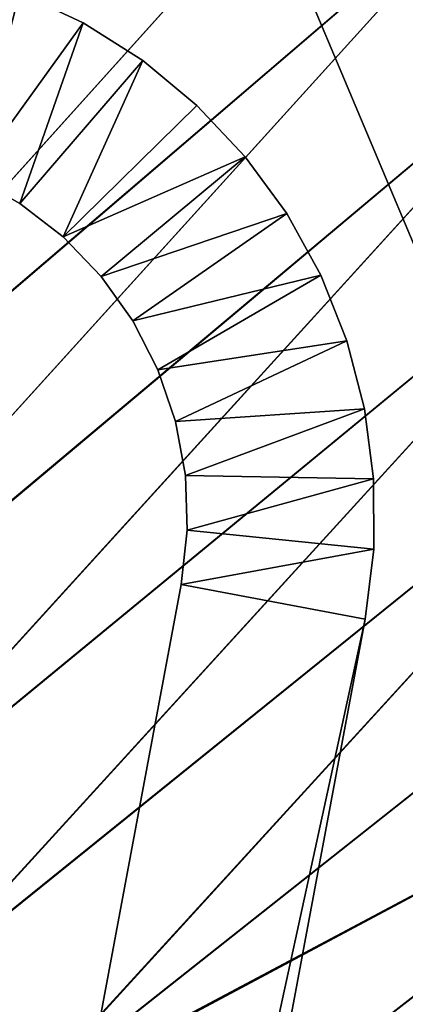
# Model space of a CAD drawing. Header units: metres. Extents: x -1 to 1402, y -1402 to 1.
# Tile 428 of 436: x 1257 to 1298, y -165 to -60. Entities that reach past the tile are written whole.
import ezdxf

# ---------------------------------------------------------------- set-up
doc = ezdxf.new("R2010")
doc.units = ezdxf.units.M

msp = doc.modelspace()

# ---------------------------------------------------------------- linework, layer by layer
at = {"layer": 'None'}
for points in [[(1299.504272, -84.65036, -80), (1318.798218, -51.621548, -80), (1288.090576, -57.483318, -80)], [(1299.504272, -84.65036, -620), (1288.090576, -57.483318, -620), (1318.798218, -51.621548, -620)], [(1299.504272, -84.65036, -616.5), (1318.798218, -51.621548, -616.5), (1288.090576, -57.483318, -616.5)], [(1299.504272, -84.65036, -83.5), (1288.090576, -57.483318, -83.5), (1320.364502, -55.283253, -83.5)], [(1288.090576, -57.483318, -83.5), (1299.504272, -84.65036, -83.5), (1288.090576, -57.483318, -80)], [(1299.504272, -84.65036, -83.5), (1299.504272, -84.65036, -80), (1288.090576, -57.483318, -80)], [(1288.090576, -57.483318, -620), (1299.504272, -84.65036, -620), (1288.090576, -57.483318, -616.5)], [(1299.504272, -84.65036, -620), (1299.504272, -84.65036, -616.5), (1288.090576, -57.483318, -616.5)]]:
    msp.add_3dface(points, dxfattribs=at)
at = {"layer": 'None0'}
for points in [[(1097.263306, -57.770134), (1112.330688, -64.937813), (1290.58252, -7.263255)], [(1112.746704, -64.280266, -3), (1097.66333, -57.101841, -3), (1290.58313, -7.263255, -3)], [(1112.330688, -64.937813), (1127.141602, -72.621475), (1290.58252, -7.263255)], [(1290.58313, -7.263255, -3), (1127.573364, -71.975037, -3), (1112.746704, -64.280266, -3)], [(1290.58252, -7.263255), (1127.141602, -72.621475), (1141.674805, -80.81839)], [(1142.121826, -80.183357, -3), (1127.573364, -71.975037, -3), (1290.58313, -7.263255, -3)], [(1141.674805, -80.81839), (1155.908936, -89.524254), (1290.58252, -7.263255)], [(1156.371094, -88.90094, -3), (1142.121826, -80.183357, -3), (1290.58313, -7.263255, -3)], [(1155.908936, -89.524254), (1169.822754, -98.733185), (1290.58252, -7.263255)], [(1290.58313, -7.263255, -3), (1170.299805, -98.121864, -3), (1156.371094, -88.90094, -3)], [(1290.58252, -7.263255), (1169.822754, -98.733185), (1183.39563, -108.437645)], [(1183.887207, -107.838615, -3), (1170.299805, -98.121864, -3), (1290.58313, -7.263255, -3)], [(1183.39563, -108.437645), (1196.6073, -118.628517), (1290.58252, -7.263255)], [(1197.113159, -118.04203, -3), (1183.887207, -107.838615, -3), (1290.58313, -7.263255, -3)], [(1196.6073, -118.628517), (1209.437866, -129.294922), (1290.58252, -7.263255)], [(1290.58313, -7.263255, -3), (1209.957886, -128.721237, -3), (1197.113159, -118.04203, -3)], [(1209.437866, -129.294922), (1302.207397, -26.284351), (1290.58252, -7.263255)], [(1302.207397, -26.284334, -3), (1209.957886, -128.721237, -3), (1290.58313, -7.263255, -3)], [(1309.933228, -43.234287), (1302.207397, -26.284351), (1209.437866, -129.294922)], [(1302.207397, -26.284334, -3), (1309.933105, -43.234257, -3), (1209.957886, -128.721237, -3)], [(1221.869019, -140.424728), (1309.933228, -43.234287), (1209.437866, -129.294922)], [(1309.933105, -43.234257, -3), (1222.40271, -139.86412, -3), (1209.957886, -128.721237, -3)], [(1317.328613, -60.330975), (1309.933228, -43.234287), (1221.869019, -140.424728)], [(1309.933105, -43.234257, -3), (1317.328491, -60.330929, -3), (1222.40271, -139.86412, -3)], [(1233.882446, -152.003723), (1317.328613, -60.330975), (1221.869019, -140.424728)], [(1317.328491, -60.330929, -3), (1234.429688, -151.456421, -3), (1222.40271, -139.86412, -3)], [(1324.390747, -77.56797), (1317.328613, -60.330975), (1233.882446, -152.003723)], [(1317.328491, -60.330929, -3), (1324.390747, -77.567909, -3), (1234.429688, -151.456421, -3)], [(1245.461914, -164.016968), (1324.390747, -77.56797), (1233.882446, -152.003723)], [(1324.390747, -77.567909, -3), (1246.022583, -163.483215, -3), (1234.429688, -151.456421, -3)], [(1331.117065, -94.938782), (1324.390747, -77.56797), (1245.461914, -164.016968)], [(1324.390747, -77.567909, -3), (1331.117065, -94.938705, -3), (1246.022583, -163.483215, -3)], [(1256.592285, -176.447891), (1331.117065, -94.938782), (1245.461914, -164.016968)], [(1331.117065, -94.938705, -3), (1257.166016, -175.927948, -3), (1246.022583, -163.483215, -3)], [(1256.592285, -176.447891), (1337.505005, -112.436867), (1331.117065, -94.938782)], [(1331.117065, -94.938705, -3), (1337.505005, -112.436768, -3), (1257.166016, -175.927948, -3)], [(1343.552124, -130.055634), (1337.505005, -112.436867), (1256.592285, -176.447891)], [(1337.505005, -112.436768, -3), (1343.552002, -130.055511, -3), (1257.166016, -175.927948, -3)], [(1267.259277, -189.278366), (1343.552124, -130.055634), (1256.592285, -176.447891)], [(1257.166016, -175.927948, -3), (1343.552002, -130.055511, -3), (1267.845703, -188.772476, -3)], [(1349.256104, -147.788437), (1343.552124, -130.055634), (1267.259277, -189.278366)], [(1343.552002, -130.055511, -3), (1349.256104, -147.7883, -3), (1267.845703, -188.772476, -3)], [(1277.450562, -202.489853), (1349.256104, -147.788437), (1267.259277, -189.278366)], [(1267.845703, -188.772476, -3), (1349.256104, -147.7883, -3), (1278.049561, -201.998276, -3)], [(1354.61499, -165.628601), (1349.256104, -147.788437), (1277.450562, -202.489853)], [(1349.256104, -147.7883, -3), (1354.614868, -165.628448, -3), (1278.049561, -201.998276, -3)]]:
    msp.add_3dface(points, dxfattribs=at)
at = {"layer": 'None01'}
for points in [[(1263.991577, -60.493568, -521.977783), (1257.185059, -57.298237, -521.977783), (1252.139526, -76.892624, -521.977783)], [(1263.991577, -60.493568, -541.977783), (1252.139526, -76.892624, -541.977783), (1257.185059, -57.298237, -541.977783)], [(1257.185059, -57.298237, -521.977783), (1263.991577, -60.493568, -521.977783), (1257.185059, -57.298237, -541.977783)], [(1263.991577, -60.493568, -521.977783), (1263.991577, -60.493568, -541.977783), (1257.185059, -57.298237, -541.977783)], [(1257.23645, -79.757477, -521.977783), (1263.991577, -60.493568, -521.977783), (1252.139526, -76.892624, -521.977783)], [(1257.23645, -79.757477, -541.977783), (1252.139526, -76.892624, -541.977783), (1263.991577, -60.493568, -541.977783)], [(1270.344971, -64.515129, -521.977783), (1263.991577, -60.493568, -521.977783), (1257.23645, -79.757477, -521.977783)], [(1270.344971, -64.515129, -541.977783), (1257.23645, -79.757477, -541.977783), (1263.991577, -60.493568, -541.977783)], [(1263.991577, -60.493568, -521.977783), (1270.344971, -64.515129, -521.977783), (1263.991577, -60.493568, -541.977783)], [(1270.344971, -64.515129, -521.977783), (1270.344971, -64.515129, -541.977783), (1263.991577, -60.493568, -541.977783)], [(1261.861328, -83.33477, -521.977783), (1270.344971, -64.515129, -521.977783), (1257.23645, -79.757477, -521.977783)], [(1261.861328, -83.33477, -541.977783), (1257.23645, -79.757477, -541.977783), (1270.344971, -64.515129, -541.977783)], [(1261.861328, -83.33477, -521.977783), (1276.145508, -69.299767, -521.977783), (1270.344971, -64.515129, -521.977783)], [(1276.145508, -69.299767, -541.977783), (1261.861328, -83.33477, -541.977783), (1270.344971, -64.515129, -541.977783)], [(1270.344971, -64.515129, -521.977783), (1276.145508, -69.299767, -521.977783), (1270.344971, -64.515129, -541.977783)], [(1276.145508, -69.299767, -521.977783), (1276.145508, -69.299767, -541.977783), (1270.344971, -64.515129, -541.977783)], [(1281.302124, -74.772339, -521.977783), (1276.145508, -69.299767, -521.977783), (1261.861328, -83.33477, -521.977783)], [(1276.145508, -69.299767, -541.977783), (1281.302124, -74.772339, -541.977783), (1261.861328, -83.33477, -541.977783)], [(1276.145508, -69.299767, -521.977783), (1281.302124, -74.772339, -521.977783), (1276.145508, -69.299767, -541.977783)], [(1281.302124, -74.772339, -521.977783), (1281.302124, -74.772339, -541.977783), (1276.145508, -69.299767, -541.977783)], [(1265.915283, -87.548065, -521.977783), (1281.302124, -74.772339, -521.977783), (1261.861328, -83.33477, -521.977783)], [(1281.302124, -74.772339, -541.977783), (1265.915283, -87.548065, -541.977783), (1261.861328, -83.33477, -541.977783)], [(1285.733643, -80.846886, -521.977783), (1281.302124, -74.772339, -521.977783), (1265.915283, -87.548065, -521.977783)], [(1281.302124, -74.772339, -541.977783), (1285.733643, -80.846886, -541.977783), (1265.915283, -87.548065, -541.977783)], [(1281.302124, -74.772339, -521.977783), (1285.733643, -80.846886, -521.977783), (1281.302124, -74.772339, -541.977783)], [(1285.733643, -80.846886, -521.977783), (1285.733643, -80.846886, -541.977783), (1281.302124, -74.772339, -541.977783)], [(1257.23645, -79.757477, -521.977783), (1252.139526, -76.892624, -521.977783), (1257.23645, -79.757477, -541.977783)], [(1252.139526, -76.892624, -521.977783), (1252.139526, -76.892624, -541.977783), (1257.23645, -79.757477, -541.977783)], [(1261.861328, -83.33477, -521.977783), (1257.23645, -79.757477, -521.977783), (1261.861328, -83.33477, -541.977783)], [(1257.23645, -79.757477, -521.977783), (1257.23645, -79.757477, -541.977783), (1261.861328, -83.33477, -541.977783)], [(1269.311768, -92.30735, -521.977783), (1285.733643, -80.846886, -521.977783), (1265.915283, -87.548065, -521.977783)], [(1285.733643, -80.846886, -541.977783), (1269.311768, -92.30735, -541.977783), (1265.915283, -87.548065, -541.977783)], [(1289.370728, -87.428009, -521.977783), (1285.733643, -80.846886, -521.977783), (1269.311768, -92.30735, -521.977783)], [(1285.733643, -80.846886, -541.977783), (1289.370728, -87.428009, -541.977783), (1269.311768, -92.30735, -541.977783)], [(1285.733643, -80.846886, -521.977783), (1289.370728, -87.428009, -521.977783), (1285.733643, -80.846886, -541.977783)], [(1289.370728, -87.428009, -521.977783), (1289.370728, -87.428009, -541.977783), (1285.733643, -80.846886, -541.977783)], [(1265.915283, -87.548065, -521.977783), (1261.861328, -83.33477, -521.977783), (1265.915283, -87.548065, -541.977783)], [(1261.861328, -83.33477, -521.977783), (1261.861328, -83.33477, -541.977783), (1265.915283, -87.548065, -541.977783)], [(1269.311768, -92.30735, -521.977783), (1265.915283, -87.548065, -521.977783), (1269.311768, -92.30735, -541.977783)], [(1265.915283, -87.548065, -521.977783), (1265.915283, -87.548065, -541.977783), (1269.311768, -92.30735, -541.977783)], [(1271.978027, -97.510925, -521.977783), (1289.370728, -87.428009, -521.977783), (1269.311768, -92.30735, -521.977783)], [(1289.370728, -87.428009, -541.977783), (1271.978027, -97.510925, -541.977783), (1269.311768, -92.30735, -541.977783)], [(1292.156006, -94.412354, -521.977783), (1289.370728, -87.428009, -521.977783), (1271.978027, -97.510925, -521.977783)], [(1289.370728, -87.428009, -541.977783), (1292.156006, -94.412354, -541.977783), (1271.978027, -97.510925, -541.977783)], [(1289.370728, -87.428009, -521.977783), (1292.156006, -94.412354, -521.977783), (1289.370728, -87.428009, -541.977783)], [(1292.156006, -94.412354, -521.977783), (1292.156006, -94.412354, -541.977783), (1289.370728, -87.428009, -541.977783)], [(1271.978027, -97.510925, -521.977783), (1269.311768, -92.30735, -521.977783), (1271.978027, -97.510925, -541.977783)], [(1269.311768, -92.30735, -521.977783), (1269.311768, -92.30735, -541.977783), (1271.978027, -97.510925, -541.977783)], [(1273.8573, -103.047607, -521.977783), (1292.156006, -94.412354, -521.977783), (1271.978027, -97.510925, -521.977783)], [(1292.156006, -94.412354, -541.977783), (1273.8573, -103.047607, -541.977783), (1271.978027, -97.510925, -541.977783)], [(1294.045898, -101.690224, -521.977783), (1292.156006, -94.412354, -521.977783), (1273.8573, -103.047607, -521.977783)], [(1292.156006, -94.412354, -541.977783), (1294.045898, -101.690224, -541.977783), (1273.8573, -103.047607, -541.977783)], [(1292.156006, -94.412354, -521.977783), (1294.045898, -101.690224, -521.977783), (1292.156006, -94.412354, -541.977783)], [(1294.045898, -101.690224, -521.977783), (1294.045898, -101.690224, -541.977783), (1292.156006, -94.412354, -541.977783)], [(1273.8573, -103.047607, -521.977783), (1271.978027, -97.510925, -521.977783), (1273.8573, -103.047607, -541.977783)], [(1271.978027, -97.510925, -521.977783), (1271.978027, -97.510925, -541.977783), (1273.8573, -103.047607, -541.977783)], [(1274.909302, -108.79911, -521.977783), (1294.045898, -101.690224, -521.977783), (1273.8573, -103.047607, -521.977783)], [(1294.045898, -101.690224, -541.977783), (1274.909302, -108.79911, -541.977783), (1273.8573, -103.047607, -541.977783)], [(1295.010742, -109.147324, -521.977783), (1294.045898, -101.690224, -521.977783), (1274.909302, -108.79911, -521.977783)], [(1294.045898, -101.690224, -541.977783), (1295.010742, -109.147324, -541.977783), (1274.909302, -108.79911, -541.977783)], [(1294.045898, -101.690224, -521.977783), (1295.010742, -109.147324, -521.977783), (1294.045898, -101.690224, -541.977783)], [(1295.010742, -109.147324, -521.977783), (1295.010742, -109.147324, -541.977783), (1294.045898, -101.690224, -541.977783)], [(1274.909302, -108.79911, -521.977783), (1273.8573, -103.047607, -521.977783), (1274.909302, -108.79911, -541.977783)], [(1273.8573, -103.047607, -521.977783), (1273.8573, -103.047607, -541.977783), (1274.909302, -108.79911, -541.977783)], [(1275.111694, -114.642532, -521.977783), (1295.010742, -109.147324, -521.977783), (1274.909302, -108.79911, -521.977783)], [(1275.111694, -114.642532, -521.977783), (1274.909302, -108.79911, -521.977783), (1275.111694, -114.642532, -541.977783)], [(1274.909302, -108.79911, -521.977783), (1274.909302, -108.79911, -541.977783), (1275.111694, -114.642532, -541.977783)], [(1295.010742, -109.147324, -541.977783), (1275.111694, -114.642532, -541.977783), (1274.909302, -108.79911, -541.977783)], [(1295.035278, -116.666534, -521.977783), (1295.010742, -109.147324, -521.977783), (1275.111694, -114.642532, -521.977783)], [(1295.010742, -109.147324, -541.977783), (1295.035278, -116.666534, -541.977783), (1275.111694, -114.642532, -541.977783)], [(1295.010742, -109.147324, -521.977783), (1295.035278, -116.666534, -521.977783), (1295.010742, -109.147324, -541.977783)], [(1295.035278, -116.666534, -521.977783), (1295.035278, -116.666534, -541.977783), (1295.010742, -109.147324, -541.977783)], [(1274.459961, -120.453018, -521.977783), (1295.035278, -116.666534, -521.977783), (1275.111694, -114.642532, -521.977783)], [(1274.459961, -120.453018, -521.977783), (1275.111694, -114.642532, -521.977783), (1274.459961, -120.453018, -541.977783)], [(1275.111694, -114.642532, -521.977783), (1275.111694, -114.642532, -541.977783), (1274.459961, -120.453018, -541.977783)], [(1295.035278, -116.666534, -541.977783), (1274.459961, -120.453018, -541.977783), (1275.111694, -114.642532, -541.977783)], [(1294.119019, -124.129761, -521.977783), (1295.035278, -116.666534, -521.977783), (1274.459961, -120.453018, -521.977783)], [(1295.035278, -116.666534, -541.977783), (1294.119019, -124.129761, -541.977783), (1274.459961, -120.453018, -541.977783)], [(1295.035278, -116.666534, -521.977783), (1294.119019, -124.129761, -521.977783), (1295.035278, -116.666534, -541.977783)], [(1294.119019, -124.129761, -521.977783), (1294.119019, -124.129761, -541.977783), (1295.035278, -116.666534, -541.977783)], [(1150.81958, -781.702271, -521.977783), (1294.119019, -124.129761, -521.977783), (1274.459961, -120.453018, -521.977783)], [(1274.459961, -120.453018, -521.977783), (1274.459961, -120.453018, -541.977783), (1150.81958, -781.702271, -521.977783)], [(1274.459961, -120.453018, -541.977783), (1150.81958, -781.702271, -541.977783), (1150.81958, -781.702271, -521.977783)], [(1294.119019, -124.129761, -541.977783), (1150.81958, -781.702271, -541.977783), (1274.459961, -120.453018, -541.977783)], [(1170.478882, -785.378174, -521.977783), (1294.119019, -124.129761, -521.977783), (1150.81958, -781.702271, -521.977783)], [(1294.119019, -124.129761, -541.977783), (1170.478882, -785.378174, -541.977783), (1150.81958, -781.702271, -541.977783)], [(1170.478882, -785.378174, -521.977783), (1170.478882, -785.378174, -541.977783), (1294.119019, -124.129761, -521.977783)], [(1170.478882, -785.378174, -541.977783), (1294.119019, -124.129761, -541.977783), (1294.119019, -124.129761, -521.977783)]]:
    msp.add_3dface(points, dxfattribs=at)

doc.saveas('drawing.dxf')
